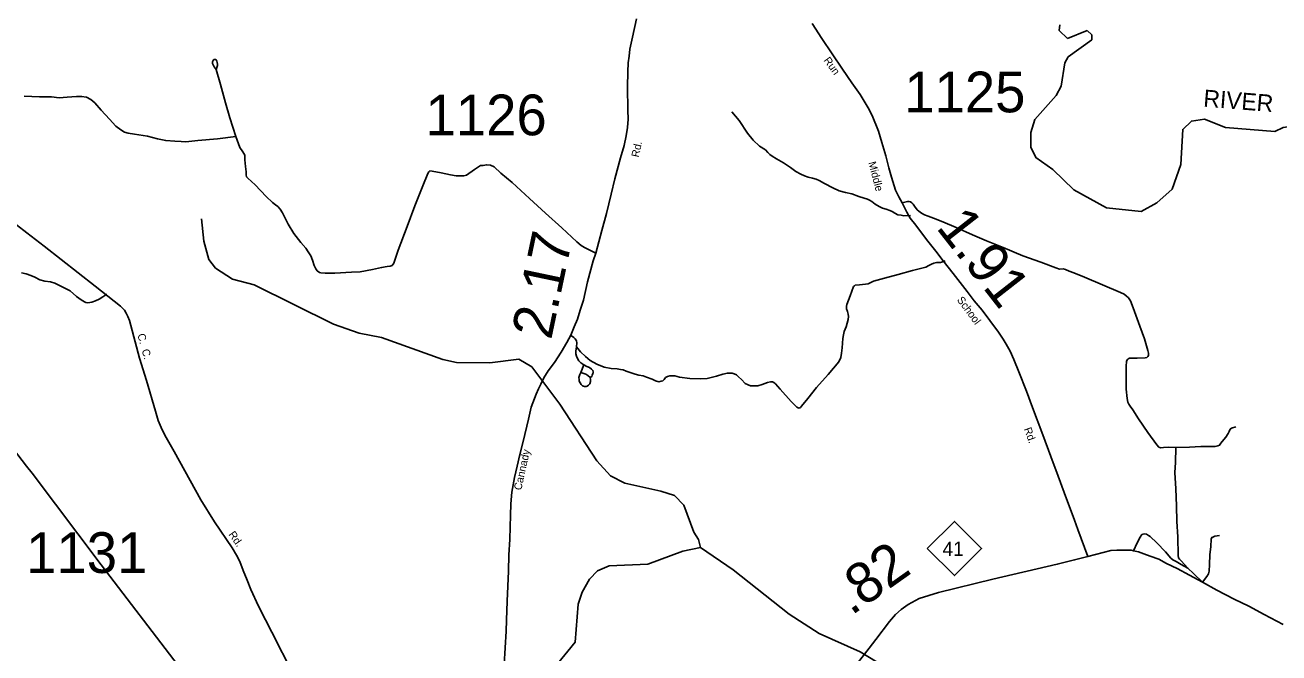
# Model space of a CAD drawing. Extents: x 2093524 to 2270757, y 289120 to 570408.
# Drawn here: x 2198683 to 2214080, y 352773 to 360485 of the extents above; entities that cross this region are included whole.
import ezdxf

# ---------------------------------------------------------------- set-up
doc = ezdxf.new("R2010")
doc.units = 0
for name, color, linetype in [('Exist Hydrographic Creek Single Shore', 7, 'Continuous'), ('Exist Hydrographic Misc Water Feature', 7, 'Continuous'), ('Exist Hydrographic River Shore', 7, 'Continuous'), ('Exist Hydrographic River Shore Label', 7, 'Continuous'), ('Exist Road Non-System Type 51', 7, 'Continuous'), ('Exist Road Primary NC Attributed', 7, 'Continuous'), ('Exist Road Primary NC Service Mileage Hundredths English Label', 7, 'Continuous'), ('Exist Road Primary NC Shield CELL', 7, 'Continuous'), ('Exist Road Primary NC Shield Number Label', 7, 'Continuous'), ('Exist Road Secondary Mileage Hundredths English Label', 7, 'Continuous'), ('Exist Road Secondary Type 51 Attributed', 7, 'Continuous'), ('Exist Road Secondary Type 51 Label', 7, 'Continuous'), ('Exist Road Secondary Type 51 Number Label', 7, 'Continuous'), ('Exist Utilities Telephone Line', 7, 'Continuous')]:
    doc.layers.add(name, color=color, linetype=linetype)

msp = doc.modelspace()

# ---------------------------------------------------------------- linework, layer by layer
at = {"layer": 'Exist Hydrographic Creek Single Shore'}
for points in [[(2206978, 354066), (2206952, 354164), (2206893, 354258), (2206774, 354588), (2206657, 354705), (2206490, 354761), (2206048, 354858), (2205872, 354950), (2205704, 355131), (2205249, 355829), (2204905, 356285), (2204746, 356383), (2204388, 356338), (2203980, 356342), (2203813, 356375), (2203061, 356646), (2202786, 356701), (2202469, 356809), (2201498, 357294), (2201231, 357365), (2201023, 357497), (2200938, 357606), (2200879, 357831), (2200851, 358104)], [(2214369, 351249), (2213561, 351278), (2213054, 351134), (2212486, 351221), (2212045, 351249), (2211803, 351359), (2211544, 351364), (2210525, 351775), (2210224, 352004), (2208936, 352787), (2208434, 353010), (2208066, 353247), (2207379, 353792), (2206978, 354066)]]:
    msp.add_lwpolyline(points, dxfattribs=at)
at = {"layer": 'Exist Hydrographic Misc Water Feature'}
msp.add_lwpolyline([(2207642, 349454), (2207350, 349518), (2206948, 349841), (2206530, 350112), (2206220, 350436), (2206043, 350653), (2205949, 350835), (2205387, 351581), (2205251, 351813), (2205175, 352077), (2205172, 352510), (2205221, 352637), (2205436, 352905), (2205475, 353370), (2205524, 353520), (2205614, 353679), (2205713, 353782), (2205855, 353842), (2206329, 353862), (2206761, 354021), (2206978, 354066)], dxfattribs=at)
at = {"layer": 'Exist Hydrographic River Shore'}
msp.add_line((2211724, 360420), (2211483, 360320), dxfattribs=at)
for points in [[(2211483, 360320), (2211382, 360417), (2211390, 360486)], [(2212389, 358193), (2211964, 358241), (2211562, 358462), (2211302, 358710), (2211093, 358858), (2211034, 358984), (2211032, 359165), (2211082, 359324), (2211346, 359618), (2211404, 359735), (2211452, 360019), (2211493, 360094), (2211783, 360304), (2211782, 360363), (2211724, 360420)], [(2213164, 359329), (2213006, 359306), (2212898, 359203), (2212876, 358771), (2212770, 358471), (2212580, 358301), (2212389, 358193)], [(2214031, 359177), (2213423, 359225), (2213164, 359329)], [(2214405, 359265), (2214131, 359228), (2214031, 359177)]]:
    msp.add_lwpolyline(points, dxfattribs=at)
at = {"layer": 'Exist Road Non-System Type 51'}
msp.add_line((2205546, 356311), (2205507, 356216), dxfattribs=at)
for points in [[(2201029, 359938), (2201043, 359974), (2201045, 359988), (2201044, 360004), (2201042, 360024), (2201036, 360040), (2201030, 360056), (2201024, 360060), (2201016, 360062), (2201006, 360062), (2200998, 360056), (2200992, 360048), (2200986, 360034), (2200986, 360012), (2200991, 359998), (2201005, 359972), (2201029, 359938)], [(2201272, 359118), (2201197, 359345), (2201144, 359529), (2201084, 359753), (2201029, 359938)], [(2198670, 359610), (2198860, 359603), (2199008, 359602), (2199102, 359593), (2199200, 359600), (2199314, 359608), (2199378, 359609), (2199436, 359599), (2199490, 359572), (2199538, 359528), (2199617, 359438), (2199718, 359327), (2199798, 359244), (2199858, 359198), (2199905, 359169), (2199951, 359159), (2200027, 359145), (2200185, 359120), (2200309, 359089), (2200411, 359066), (2200523, 359057), (2200599, 359053), (2200657, 359050), (2200803, 359065), (2201047, 359088), (2201272, 359118)], [(2209556, 358146), (2209474, 358143), (2209442, 358149), (2209402, 358155), (2209362, 358176), (2209331, 358196), (2209302, 358208), (2209257, 358223), (2209211, 358237), (2209169, 358255), (2209123, 358286), (2209079, 358316), (2209051, 358336), (2209027, 358346), (2208987, 358360), (2208920, 358381), (2208834, 358413), (2208758, 358428), (2208678, 358449), (2208600, 358487), (2208501, 358538), (2208433, 358574), (2208399, 358591), (2208353, 358605), (2208301, 358617), (2208253, 358632), (2208209, 358652), (2208149, 358686), (2208080, 358737), (2207998, 358793), (2207912, 358840), (2207855, 358874), (2207827, 358895), (2207805, 358919), (2207773, 358953), (2207703, 358996), (2207622, 359070), (2207552, 359159), (2207451, 359313), (2207362, 359420)], [(2201272, 359118), (2201319, 358982), (2201356, 358929), (2201380, 358885), (2201382, 358829), (2201391, 358747), (2201397, 358683), (2201400, 358647), (2201404, 358619), (2201420, 358603), (2201508, 358524), (2201643, 358379), (2201720, 358305), (2201758, 358276), (2201786, 358256), (2201814, 358224), (2201843, 358180), (2201912, 358041), (2201984, 357923), (2202069, 357816), (2202129, 357744), (2202158, 357701), (2202192, 357649), (2202211, 357599), (2202233, 357531), (2202253, 357489), (2202271, 357468), (2202298, 357446), (2202316, 357442), (2202370, 357438), (2202485, 357437), (2202693, 357450), (2202797, 357455), (2202949, 357482), (2203061, 357505), (2203131, 357520), (2203167, 357522), (2203189, 357532), (2203212, 357560), (2203263, 357718), (2203373, 358009), (2203471, 358263), (2203568, 358512), (2203627, 358660), (2203640, 358683), (2203652, 358693), (2203680, 358689), (2203791, 358670), (2203907, 358646), (2203975, 358635), (2204015, 358631), (2204041, 358633), (2204069, 358632), (2204103, 358642), (2204200, 358710), (2204276, 358759), (2204310, 358761), (2204348, 358769), (2204400, 358764), (2204444, 358742), (2204526, 358667), (2204663, 358550), (2204876, 358353), (2205075, 358175), (2205276, 357994), (2205458, 357823), (2205510, 357778), (2205552, 357752), (2205602, 357728), (2205692, 357685)], [(2212814, 355295), (2212728, 355299), (2212662, 355296), (2212628, 355294), (2212606, 355302), (2212580, 355329), (2212471, 355481), (2212356, 355648), (2212285, 355757), (2212253, 355805), (2212237, 355827), (2212224, 355851), (2212216, 355899), (2212203, 356013), (2212204, 356137), (2212205, 356290), (2212209, 356358), (2212219, 356375), (2212229, 356387), (2212245, 356393), (2212337, 356393), (2212437, 356398), (2212457, 356402), (2212470, 356414), (2212476, 356428), (2212480, 356456), (2212470, 356488), (2212429, 356632), (2212372, 356788), (2212291, 357011), (2212256, 357097), (2212232, 357134), (2212203, 357158), (2212179, 357180), (2212133, 357198), (2211913, 357294), (2211692, 357387), (2211562, 357440), (2211502, 357463), (2211459, 357483), (2211430, 357489), (2211386, 357488), (2211340, 357504), (2211157, 357573), (2210935, 357649), (2210692, 357752), (2210489, 357836), (2210315, 357909), (2210117, 357997), (2209954, 358070), (2209838, 358112), (2209772, 358139), (2209728, 358155), (2209691, 358176), (2209657, 358200), (2209637, 358216), (2209605, 358262), (2209589, 358286), (2209573, 358302), (2209555, 358314), (2209536, 358319), (2209519, 358317), (2209453, 358303)], [(2209982, 357589), (2209922, 357570), (2209874, 357568), (2209842, 357560), (2209812, 357546), (2209782, 357533), (2209744, 357511), (2209580, 357470), (2209405, 357421), (2209235, 357376), (2209100, 357339), (2209036, 357306), (2209004, 357302), (2208928, 357296), (2208876, 357289), (2208866, 357281), (2208856, 357273), (2208813, 357159), (2208772, 357052), (2208768, 357033), (2208770, 356998), (2208782, 356967), (2208790, 356933), (2208793, 356905), (2208791, 356867), (2208764, 356777), (2208742, 356719), (2208732, 356680), (2208725, 356636), (2208717, 356522), (2208710, 356454), (2208702, 356402), (2208674, 356348), (2208544, 356193), (2208403, 356032), (2208294, 355896), (2208218, 355805), (2208203, 355789), (2208189, 355781), (2208177, 355783), (2208161, 355793), (2208090, 355862), (2207957, 356013), (2207897, 356077), (2207879, 356095), (2207861, 356101), (2207837, 356103), (2207798, 356096), (2207733, 356070), (2207679, 356055), (2207645, 356053), (2207621, 356053), (2207591, 356055), (2207561, 356067), (2207527, 356084), (2207482, 356130), (2207444, 356166), (2207418, 356190), (2207390, 356201), (2207364, 356211), (2207308, 356211), (2207250, 356196), (2207172, 356172), (2207057, 356143), (2206971, 356138), (2206847, 356145), (2206719, 356159), (2206661, 356176), (2206621, 356178), (2206599, 356176), (2206573, 356168), (2206549, 356154), (2206531, 356133), (2206513, 356113), (2206495, 356109), (2206467, 356103), (2206425, 356115), (2206385, 356134), (2206315, 356160), (2206273, 356178), (2206219, 356185), (2206175, 356195), (2206114, 356217), (2206066, 356234), (2206026, 356250), (2205994, 356256), (2205952, 356261), (2205880, 356267), (2205796, 356282), (2205702, 356318), (2205622, 356365), (2205565, 356413), (2205505, 356472), (2205455, 356534)], [(2198639, 357441), (2198695, 357431), (2198753, 357409), (2198801, 357388), (2198866, 357356), (2198924, 357339), (2198994, 357331), (2199048, 357315), (2199124, 357276), (2199238, 357221), (2199315, 357151), (2199373, 357108), (2199413, 357086), (2199429, 357078), (2199455, 357074), (2199501, 357083), (2199549, 357097), (2199593, 357119), (2199639, 357147), (2199686, 357178)], [(2205455, 356534), (2205460, 356580), (2205454, 356608), (2205438, 356630), (2205420, 356648), (2205394, 356667)], [(2205455, 356534), (2205445, 356480), (2205447, 356448), (2205453, 356416), (2205465, 356388), (2205484, 356362), (2205508, 356334), (2205546, 356311)], [(2205623, 356157), (2205641, 356167), (2205647, 356185), (2205655, 356203), (2205659, 356215), (2205657, 356227), (2205655, 356243), (2205638, 356259), (2205612, 356277), (2205580, 356291), (2205546, 356311)], [(2205623, 356157), (2205627, 356133), (2205625, 356105), (2205616, 356079), (2205602, 356061), (2205586, 356051), (2205572, 356045), (2205552, 356045), (2205528, 356055), (2205512, 356070), (2205498, 356090), (2205489, 356112), (2205487, 356132), (2205483, 356154), (2205495, 356192), (2205507, 356216)], [(2205507, 356216), (2205567, 356195), (2205595, 356181), (2205623, 356157)], [(2212814, 355295), (2212982, 355300), (2213120, 355309), (2213234, 355310), (2213296, 355310), (2213328, 355315), (2213350, 355325), (2213367, 355349), (2213383, 355369), (2213427, 355423), (2213455, 355467), (2213468, 355493), (2213480, 355520), (2213496, 355534), (2213552, 355550)], [(2212962, 353813), (2212881, 353904), (2212860, 353926), (2212847, 353942), (2212843, 353970), (2212838, 354200), (2212826, 354388), (2212821, 354581), (2212814, 354787), (2212802, 354989), (2212809, 355111), (2212814, 355295)], [(2212962, 353813), (2212878, 353860), (2212816, 353894), (2212778, 353915), (2212751, 353937), (2212685, 354015), (2212582, 354126), (2212500, 354203), (2212480, 354217), (2212453, 354231), (2212428, 354235), (2212412, 354233), (2212398, 354226), (2212376, 354195), (2212340, 354124), (2212295, 354028)], [(2213349, 354217), (2213293, 354205), (2213269, 354195), (2213255, 354189), (2213246, 354169), (2213242, 354080), (2213233, 353978), (2213228, 353859), (2213224, 353776), (2213216, 353746), (2213195, 353710), (2213143, 353642)], [(2213143, 353642), (2213029, 353747), (2212962, 353813)]]:
    msp.add_lwpolyline(points, dxfattribs=at)
at = {"layer": 'Exist Road Primary NC Attributed'}
for points in [[(2211734, 353958), (2211920, 354006), (2212014, 354030), (2212091, 354037), (2212223, 354037), (2212265, 354036), (2212295, 354028), (2212355, 354016), (2212419, 353991), (2212497, 353963), (2212604, 353924), (2212700, 353871), (2212830, 353808), (2212981, 353727), (2213143, 353642), (2213319, 353544), (2213528, 353432), (2213709, 353348), (2213898, 353245), (2214132, 353121)], [(2208003, 352087), (2208110, 352112), (2208160, 352121), (2208241, 352161), (2208326, 352205), (2208390, 352252), (2208498, 352314), (2208602, 352381), (2208683, 352436), (2208753, 352489), (2208818, 352550), (2208906, 352645), (2209049, 352831), (2209130, 352936), (2209297, 353159), (2209372, 353244), (2209442, 353308), (2209527, 353368), (2209664, 353441), (2209900, 353513), (2210568, 353679), (2211358, 353861), (2211570, 353915), (2211734, 353958)]]:
    msp.add_lwpolyline(points, dxfattribs=at)
at = {"layer": 'Exist Road Primary NC Shield CELL'}
msp.add_lwpolyline([(2209762, 354055), (2210095, 354388), (2210428, 354055), (2210095, 353722)], close=True, dxfattribs=at)
at = {"layer": 'Exist Road Secondary Type 51 Attributed'}
for points in [[(2206190, 360561), (2206140, 360337), (2206111, 360187), (2206100, 360103), (2206088, 360023), (2206083, 359909), (2206082, 359727), (2206086, 359441), (2206089, 359327), (2206080, 359227), (2206066, 359123), (2206041, 359005), (2205996, 358853), (2205926, 358598), (2205878, 358408), (2205821, 358172), (2205765, 357960), (2205692, 357685), (2205660, 357590), (2205588, 357333), (2205541, 357106), (2205501, 356984), (2205465, 356874), (2205427, 356778), (2205386, 356674), (2205337, 356584), (2205264, 356466), (2205183, 356341), (2205108, 356236), (2205055, 356151), (2205018, 356076), (2204986, 356016), (2204959, 355953), (2204898, 355793), (2204864, 355645), (2204799, 355370), (2204758, 355212), (2204724, 355066), (2204692, 354928), (2204661, 354748), (2204649, 354606), (2204643, 354461), (2204640, 354322), (2204634, 354167), (2204625, 353977), (2204621, 353778), (2204611, 353591), (2204603, 353410), (2204594, 353175), (2204592, 353040), (2204568, 352631)], [(2208348, 360504), (2208467, 360321), (2208719, 359942), (2208837, 359776), (2208936, 359633), (2209034, 359468), (2209083, 359374), (2209164, 359181), (2209204, 359041), (2209253, 358879), (2209290, 358733), (2209321, 358616), (2209372, 358455), (2209412, 358377), (2209453, 358303), (2209511, 358188), (2209552, 358114), (2209619, 358026), (2209752, 357850), (2209865, 357707), (2209956, 357587), (2210080, 357434), (2210252, 357214), (2210339, 357096), (2210435, 356984), (2210528, 356854), (2210636, 356712), (2210695, 356627), (2210731, 356564), (2210778, 356479), (2210826, 356379), (2210887, 356227), (2210979, 355987), (2211054, 355788), (2211181, 355450), (2211279, 355187), (2211369, 354942), (2211443, 354745), (2211569, 354404), (2211611, 354289), (2211734, 353958)], [(2201973, 352520), (2201712, 353028), (2201637, 353180), (2201551, 353348), (2201456, 353552), (2201412, 353665), (2201363, 353787), (2201319, 353897), (2201280, 353973), (2201227, 354065), (2201010, 354382), (2200840, 354653), (2200514, 355248), (2200401, 355446), (2200354, 355543), (2200319, 355626), (2200286, 355742), (2200176, 356117), (2200090, 356393), (2199982, 356796), (2199965, 356858), (2199946, 356904), (2199926, 356948), (2199903, 356981), (2199856, 357031), (2199545, 357278), (2198917, 357768), (2198705, 357931), (2198577, 358030)]]:
    msp.add_lwpolyline(points, dxfattribs=at)
at = {"layer": 'Exist Utilities Telephone Line'}
msp.add_lwpolyline([(2202159, 350551), (2202006, 350734), (2201580, 351309), (2201098, 351937), (2200564, 352617), (2199619, 353854), (2198770, 354982), (2198699, 355066), (2198016, 355955), (2197305, 356879), (2196390, 358069)], dxfattribs=at)

# ---------------------------------------------------------------- texts
at = {"layer": 'Exist Hydrographic River Shore Label'}
msp.add_text('RIVER', height=210, rotation=355.4755, dxfattribs=at).set_placement((2213146, 359484))
at = {"layer": 'Exist Road Primary NC Service Mileage Hundredths English Label'}
msp.add_text('.82', height=500, rotation=35.3803, dxfattribs=at).set_placement((2208829, 353225))
at = {"layer": 'Exist Road Primary NC Shield Number Label'}
msp.add_text('41', height=175, dxfattribs=at).set_placement((2209949, 353965))
at = {"layer": 'Exist Road Secondary Mileage Hundredths English Label'}
for s, rotation, p in [('1.91', 308.0081, (2209860, 357998)), ('2.17', 78.1343, (2205142, 356608))]:
    msp.add_text(s, height=500, rotation=rotation, dxfattribs=at).set_placement(p)
at = {"layer": 'Exist Road Secondary Type 51 Label'}
for s, rotation, p in [('Run', 305.8401, (2208484, 360051)), ('Rd.', 77.985, (2206219, 358855)), ('Middle', 284.6825, (2209037, 358796)), ('School', 306.5101, (2210121, 357108)), ('C.  C.', 285.4683, (2200061, 356682)), ('Rd.', 289.8818, (2210946, 355524)), ('Cannady', 77.6147, (2204776, 354765)), ('Rd.', 304.695, (2201177, 354228))]:
    msp.add_text(s, height=95, rotation=rotation, dxfattribs=at).set_placement(p)
at = {"layer": 'Exist Road Secondary Type 51 Number Label'}
for s, p in [('1125', (2209479, 359413)), ('1126', (2203601, 359131)), ('1131', (2198697, 353755))]:
    msp.add_text(s, height=500, dxfattribs=at).set_placement(p)

doc.saveas('drawing.dxf')
